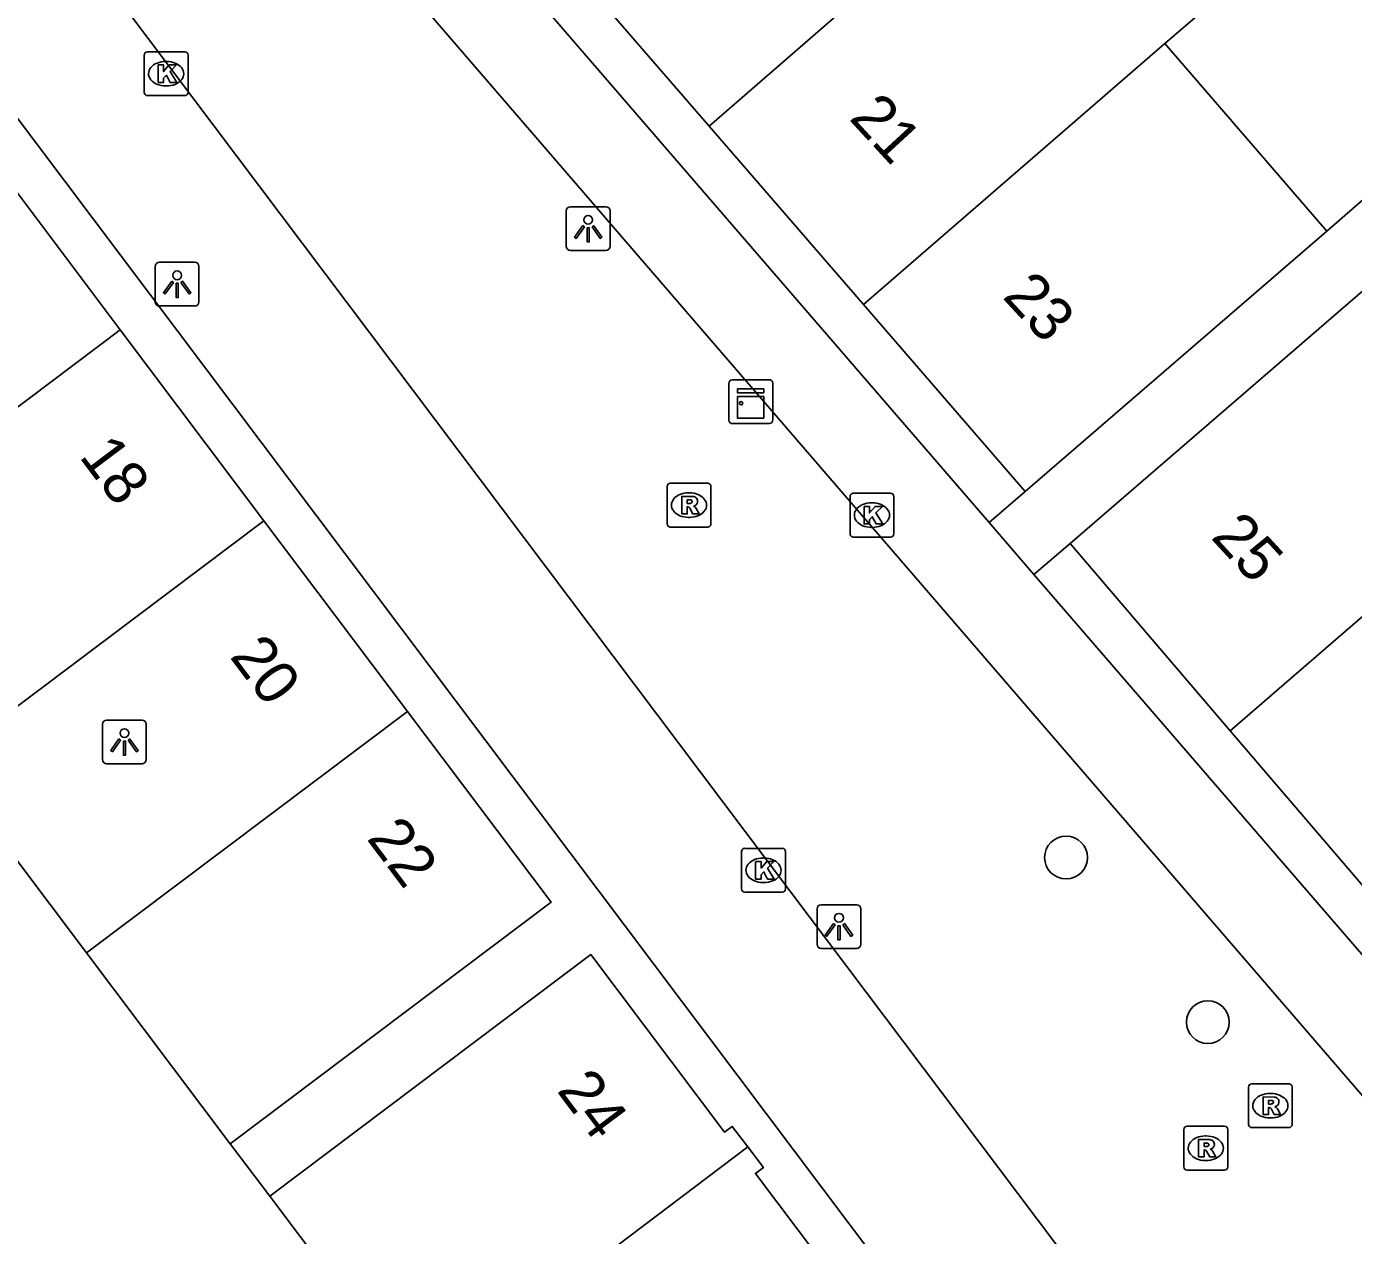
# Model space of a CAD drawing. Extents: x 160379 to 161131, y 383940 to 384849.
# Drawn here: x 160566.8 to 160597.06, y 384650.53 to 384678.11 of the extents above; entities that cross this region are included whole.
import ezdxf

# ---------------------------------------------------------------- set-up
doc = ezdxf.new("R2010")
doc.units = 0
for name, color, linetype in [('IMGEO_Boom', 7, 'Continuous'), ('IMGEO_Erf', 7, 'Continuous'), ('IMGEO_Kast', 7, 'Continuous'), ('IMGEO_Kolk', 7, 'Continuous'), ('IMGEO_Lichtpunt', 7, 'Continuous'), ('IMGEO_Pand', 7, 'Continuous'), ('IMGEO_Pand_nummerreeks', 7, 'Continuous'), ('IMGEO_Rioolput', 7, 'Continuous'), ('IMGEO_Voetgangersgebied_open', 7, 'Continuous'), ('IMGEO_Voetpad_open', 7, 'Continuous')]:
    doc.layers.add(name, color=color, linetype=linetype)

msp = doc.modelspace()

# ---------------------------------------------------------------- linework, layer by layer
at = {"layer": 'IMGEO_Boom'}
for centre in [(160590.505, 384659.153), (160593.739, 384655.399)]:
    msp.add_circle(centre, 0.489, dxfattribs=at)
at = {"layer": 'IMGEO_Erf'}
msp.add_lwpolyline([(160572.348, 384651.43), (160571.441, 384652.625)], dxfattribs=at)
at = {"layer": 'IMGEO_Kast'}
for p, q in [((160582.815, 384669.128), (160582.815, 384669.969)), ((160582.815, 384669.969), (160582.815, 384669.128)), ((160582.89, 384670.053), (160583.731, 384670.053)), ((160583.731, 384670.053), (160582.89, 384670.053)), ((160583.815, 384669.978), (160583.815, 384669.137)), ((160583.815, 384669.137), (160583.815, 384669.978)), ((160583.74, 384669.053), (160582.899, 384669.053)), ((160582.899, 384669.053), (160583.74, 384669.053))]:
    msp.add_line(p, q, dxfattribs=at)
for points in [[(160583.01, 384669.843), (160583.61, 384669.843), (160583.61, 384669.758), (160583.01, 384669.758), (160583.01, 384669.843)], [(160583.01, 384669.668), (160583.61, 384669.668), (160583.61, 384669.179), (160583.01, 384669.179), (160583.01, 384669.668)]]:
    msp.add_lwpolyline(points, dxfattribs=at)
msp.add_circle((160583.094, 384669.517), 0.0377, dxfattribs=at)
for centre, start, end in [((160582.893, 384669.975), 92.4484, 184.2845), ((160582.893, 384669.975), 92.4484, 184.2845), ((160583.737, 384669.975), 2.4484, 94.2845), ((160583.737, 384669.975), 2.4484, 94.2845), ((160582.893, 384669.131), 182.4484, 274.2845), ((160582.893, 384669.131), 182.4484, 274.2845), ((160583.737, 384669.131), 272.4484, 4.2845), ((160583.737, 384669.131), 272.4484, 4.2845)]:
    msp.add_arc(centre, 0.0779, start, end, dxfattribs=at)
at = {"layer": 'IMGEO_Kolk'}
for p, q in [((160569.479, 384676.609), (160569.479, 384677.461)), ((160569.554, 384677.535), (160570.406, 384677.535)), ((160570.48, 384677.461), (160570.48, 384676.609)), ((160569.967, 384677.315), (160569.992, 384677.315)), ((160569.99, 384676.755), (160569.965, 384676.755)), ((160570.406, 384676.535), (160569.554, 384676.535)), ((160585.578, 384666.539), (160585.578, 384667.391)), ((160585.653, 384667.465), (160586.505, 384667.465)), ((160586.579, 384667.391), (160586.579, 384666.539)), ((160586.066, 384667.245), (160586.091, 384667.245)), ((160586.505, 384666.465), (160585.653, 384666.465)), ((160586.089, 384666.685), (160586.064, 384666.685)), ((160583.105, 384658.437), (160583.105, 384659.289)), ((160583.18, 384659.363), (160584.032, 384659.363)), ((160584.106, 384659.289), (160584.106, 384658.437)), ((160583.593, 384659.143), (160583.618, 384659.143)), ((160584.032, 384658.363), (160583.18, 384658.363)), ((160583.616, 384658.583), (160583.591, 384658.583))]:
    msp.add_line(p, q, dxfattribs=at)
for points in [[(160569.479, 384676.609), (160569.479, 384677.461)], [(160569.554, 384677.535), (160570.406, 384677.535)], [(160570.48, 384677.461), (160570.48, 384676.609)], [(160569.8, 384677.235), (160569.923, 384677.235), (160569.923, 384677.084), (160570.053, 384677.235), (160570.217, 384677.235), (160570.071, 384677.084), (160570.224, 384676.835), (160570.072, 384676.835), (160569.987, 384676.999), (160569.923, 384676.932), (160569.923, 384676.835), (160569.8, 384676.835), (160569.8, 384677.235)], [(160570.406, 384676.535), (160569.554, 384676.535)], [(160585.578, 384666.539), (160585.578, 384667.391)], [(160585.653, 384667.465), (160586.505, 384667.465)], [(160586.579, 384667.391), (160586.579, 384666.539)], [(160585.899, 384667.165), (160586.022, 384667.165), (160586.022, 384667.014), (160586.152, 384667.165), (160586.316, 384667.165), (160586.17, 384667.014), (160586.323, 384666.765), (160586.171, 384666.765), (160586.086, 384666.929), (160586.022, 384666.862), (160586.022, 384666.765), (160585.899, 384666.765), (160585.899, 384667.165)], [(160586.505, 384666.465), (160585.653, 384666.465)], [(160583.105, 384658.437), (160583.105, 384659.289)], [(160583.18, 384659.363), (160584.032, 384659.363)], [(160584.106, 384659.289), (160584.106, 384658.437)], [(160583.426, 384659.063), (160583.549, 384659.063), (160583.549, 384658.912), (160583.679, 384659.063), (160583.843, 384659.063), (160583.697, 384658.912), (160583.85, 384658.663), (160583.698, 384658.663), (160583.613, 384658.827), (160583.549, 384658.76), (160583.549, 384658.663), (160583.426, 384658.663), (160583.426, 384659.063)], [(160584.032, 384658.363), (160583.18, 384658.363)]]:
    msp.add_lwpolyline(points, dxfattribs=at)
for centre, start, end in [((160569.556, 384677.459), 91.552, 178.448), ((160569.556, 384677.459), 91.552, 178.448), ((160570.404, 384677.459), 1.552, 88.448), ((160570.404, 384677.459), 1.552, 88.448), ((160569.556, 384676.611), 181.552, 268.448), ((160569.556, 384676.611), 181.552, 268.448), ((160570.404, 384676.611), 271.552, 358.448), ((160570.404, 384676.611), 271.552, 358.448), ((160585.655, 384667.389), 91.552, 178.448), ((160585.655, 384667.389), 91.552, 178.448), ((160586.503, 384667.389), 1.552, 88.448), ((160586.503, 384667.389), 1.552, 88.448), ((160585.655, 384666.541), 181.552, 268.448), ((160585.655, 384666.541), 181.552, 268.448), ((160586.503, 384666.541), 271.552, 358.448), ((160586.503, 384666.541), 271.552, 358.448), ((160583.182, 384659.287), 91.552, 178.448), ((160583.182, 384659.287), 91.552, 178.448), ((160584.03, 384659.287), 1.552, 88.448), ((160584.03, 384659.287), 1.552, 88.448), ((160583.182, 384658.439), 181.552, 268.448), ((160583.182, 384658.439), 181.552, 268.448), ((160584.03, 384658.439), 271.552, 358.448), ((160584.03, 384658.439), 271.552, 358.448)]:
    msp.add_arc(centre, 0.0765, start, end, dxfattribs=at)
for centre, major_axis, ratio, start_param, end_param in [((160569.966, 384677.035), (-0.387, 0.002), 0.722429, 4.712389, 7.853982), ((160569.991, 384677.035), (-0.39, 0.002), 0.717154, 1.570796, 4.712389), ((160586.065, 384666.965), (-0.387, 0.002), 0.722429, 4.712389, 7.853982), ((160586.09, 384666.965), (-0.39, 0.002), 0.717154, 1.570796, 4.712389), ((160583.592, 384658.863), (-0.387, 0.002), 0.722429, 4.712389, 7.853982), ((160583.617, 384658.863), (-0.39, 0.002), 0.717154, 1.570796, 4.712389)]:
    msp.add_ellipse(centre, major_axis=major_axis, ratio=ratio, start_param=start_param, end_param=end_param, dxfattribs=at)
at = {"layer": 'IMGEO_Lichtpunt'}
for p, q in [((160579.108, 384673.905), (160579.108, 384673.098)), ((160579.108, 384673.905), (160579.108, 384673.098)), ((160580.01, 384674), (160579.202, 384674)), ((160580.01, 384674), (160579.202, 384674)), ((160580.104, 384673.098), (160580.104, 384673.905)), ((160580.104, 384673.098), (160580.104, 384673.905)), ((160579.202, 384673.004), (160580.01, 384673.004)), ((160579.202, 384673.004), (160580.01, 384673.004)), ((160569.733, 384672.637), (160569.733, 384671.83)), ((160569.733, 384672.637), (160569.733, 384671.83)), ((160570.635, 384672.732), (160569.827, 384672.732)), ((160570.635, 384672.732), (160569.827, 384672.732)), ((160570.729, 384671.83), (160570.729, 384672.637)), ((160570.729, 384671.83), (160570.729, 384672.637)), ((160569.827, 384671.736), (160570.635, 384671.736)), ((160569.827, 384671.736), (160570.635, 384671.736)), ((160569.431, 384662.289), (160568.623, 384662.289)), ((160569.431, 384662.289), (160568.623, 384662.289)), ((160568.529, 384662.194), (160568.529, 384661.387)), ((160568.529, 384662.194), (160568.529, 384661.387)), ((160569.525, 384661.387), (160569.525, 384662.194)), ((160569.525, 384661.387), (160569.525, 384662.194)), ((160568.623, 384661.293), (160569.431, 384661.293)), ((160568.623, 384661.293), (160569.431, 384661.293)), ((160585.73, 384658.077), (160584.922, 384658.077)), ((160585.73, 384658.077), (160584.922, 384658.077)), ((160584.828, 384657.982), (160584.828, 384657.175)), ((160584.828, 384657.982), (160584.828, 384657.175)), ((160585.824, 384657.175), (160585.824, 384657.982)), ((160585.824, 384657.175), (160585.824, 384657.982)), ((160584.922, 384657.081), (160585.73, 384657.081)), ((160584.922, 384657.081), (160585.73, 384657.081))]:
    msp.add_line(p, q, dxfattribs=at)
for points in [[(160579.482, 384673.569), (160579.521, 384673.541), (160579.333, 384673.279), (160579.295, 384673.306), (160579.482, 384673.569)], [(160579.584, 384673.521), (160579.631, 384673.521), (160579.631, 384673.199), (160579.584, 384673.199), (160579.584, 384673.521)], [(160579.694, 384673.541), (160579.732, 384673.568), (160579.919, 384673.306), (160579.88, 384673.278), (160579.694, 384673.541)], [(160570.107, 384672.301), (160570.146, 384672.273), (160569.958, 384672.011), (160569.92, 384672.038), (160570.107, 384672.301)], [(160570.209, 384672.253), (160570.256, 384672.253), (160570.256, 384671.931), (160570.209, 384671.931), (160570.209, 384672.253)], [(160570.319, 384672.273), (160570.357, 384672.3), (160570.544, 384672.038), (160570.505, 384672.01), (160570.319, 384672.273)], [(160568.903, 384661.858), (160568.942, 384661.83), (160568.754, 384661.568), (160568.716, 384661.595), (160568.903, 384661.858)], [(160569.005, 384661.81), (160569.052, 384661.81), (160569.052, 384661.488), (160569.005, 384661.488), (160569.005, 384661.81)], [(160569.115, 384661.83), (160569.153, 384661.857), (160569.34, 384661.595), (160569.301, 384661.567), (160569.115, 384661.83)], [(160585.202, 384657.646), (160585.241, 384657.618), (160585.053, 384657.356), (160585.015, 384657.383), (160585.202, 384657.646)], [(160585.304, 384657.598), (160585.351, 384657.598), (160585.351, 384657.276), (160585.304, 384657.276), (160585.304, 384657.598)], [(160585.414, 384657.618), (160585.452, 384657.645), (160585.639, 384657.383), (160585.6, 384657.355), (160585.414, 384657.618)]]:
    msp.add_lwpolyline(points, dxfattribs=at)
for centre in [(160579.607, 384673.703), (160570.232, 384672.435), (160569.028, 384661.992), (160585.327, 384657.78)]:
    msp.add_circle(centre, 0.0994, dxfattribs=at)
for centre, start, end in [((160579.202, 384673.905), 90, 180), ((160579.202, 384673.905), 90, 180), ((160580.01, 384673.905), 0, 90), ((160580.01, 384673.905), 0, 90), ((160579.202, 384673.098), 180, 270), ((160579.202, 384673.098), 180, 270), ((160580.01, 384673.098), 270, 0), ((160580.01, 384673.098), 270, 360), ((160569.827, 384672.637), 90, 180), ((160569.827, 384672.637), 90, 180), ((160570.635, 384672.637), 0, 90), ((160570.635, 384672.637), 0, 90), ((160569.827, 384671.83), 180, 270), ((160569.827, 384671.83), 180, 270), ((160570.635, 384671.83), 270, 0), ((160570.635, 384671.83), 270, 360), ((160568.623, 384662.194), 90, 180), ((160568.623, 384662.194), 90, 180), ((160569.431, 384662.194), 0, 90), ((160569.431, 384662.194), 0, 90), ((160568.623, 384661.387), 180, 270), ((160568.623, 384661.387), 180, 270), ((160569.431, 384661.387), 270, 0), ((160569.431, 384661.387), 270, 360), ((160584.922, 384657.982), 90, 180), ((160584.922, 384657.982), 90, 180), ((160585.73, 384657.982), 0, 90), ((160585.73, 384657.982), 0, 90), ((160584.922, 384657.175), 180, 270), ((160584.922, 384657.175), 180, 270), ((160585.73, 384657.175), 270, 0), ((160585.73, 384657.175), 270, 360)]:
    msp.add_arc(centre, 0.0946, start, end, dxfattribs=at)
at = {"layer": 'IMGEO_Pand'}
for points in [[(160592.756, 384677.72), (160594.931, 384679.597), (160591.404, 384683.683), (160589.229, 384681.806)], [(160589.229, 384681.806), (160582.367, 384675.837)], [(160578.806, 384679.955), (160582.367, 384675.837)], [(160585.888, 384671.766), (160592.756, 384677.72)], [(160592.756, 384677.72), (160596.45, 384673.441)], [(160565.66, 384675.542), (160568.935, 384671.19)], [(160582.367, 384675.837), (160585.888, 384671.766)], [(160596.45, 384673.441), (160589.574, 384667.505)], [(160590.599, 384666.32), (160597.497, 384672.274)], [(160585.888, 384671.766), (160589.574, 384667.505)], [(160568.935, 384671.19), (160561.612, 384665.679)], [(160568.935, 384671.19), (160572.21, 384666.838)], [(160594.251, 384662.046), (160601.19, 384668.047)], [(160564.888, 384661.328), (160572.21, 384666.838)], [(160572.21, 384666.838), (160575.485, 384662.485)], [(160594.251, 384662.046), (160590.599, 384666.32)], [(160568.164, 384656.977), (160575.485, 384662.485)], [(160575.485, 384662.485), (160578.76, 384658.133), (160571.441, 384652.625)], [(160597.735, 384657.97), (160594.251, 384662.046)], [(160568.164, 384656.977), (160564.888, 384661.328)], [(160571.441, 384652.625), (160568.164, 384656.977)], [(160572.348, 384651.43), (160579.665, 384656.941), (160582.715, 384652.889), (160582.892, 384653.02), (160583.248, 384652.55)], [(160575.759, 384646.891), (160583.248, 384652.55)], [(160583.248, 384652.55), (160583.603, 384652.079), (160583.422, 384651.949), (160586.32, 384648.095)], [(160575.759, 384646.891), (160572.348, 384651.43)]]:
    msp.add_lwpolyline(points, dxfattribs=at)
at = {"layer": 'IMGEO_Rioolput'}
for p, q in [((160581.48, 384667.693), (160582.332, 384667.693)), ((160581.405, 384666.767), (160581.405, 384667.619)), ((160581.893, 384667.473), (160581.918, 384667.473)), ((160582.406, 384667.619), (160582.406, 384666.767)), ((160581.916, 384666.913), (160581.891, 384666.913)), ((160582.332, 384666.693), (160581.48, 384666.693)), ((160594.664, 384653.066), (160594.664, 384653.918)), ((160594.739, 384653.992), (160595.591, 384653.992)), ((160595.152, 384653.772), (160595.177, 384653.772)), ((160595.665, 384653.918), (160595.665, 384653.066)), ((160595.175, 384653.212), (160595.15, 384653.212)), ((160593.191, 384652.096), (160593.191, 384652.948)), ((160593.266, 384653.022), (160594.118, 384653.022)), ((160594.192, 384652.948), (160594.192, 384652.096)), ((160595.591, 384652.992), (160594.739, 384652.992)), ((160593.679, 384652.802), (160593.704, 384652.802)), ((160593.702, 384652.242), (160593.677, 384652.242)), ((160594.118, 384652.022), (160593.266, 384652.022))]:
    msp.add_line(p, q, dxfattribs=at)
for points in [[(160581.48, 384667.693), (160582.332, 384667.693)], [(160581.405, 384666.767), (160581.405, 384667.619)], [(160581.994, 384667.391), (160581.742, 384667.393), (160581.742, 384666.993)], [(160582.406, 384667.619), (160582.406, 384666.767)], [(160581.742, 384666.993), (160581.866, 384666.993), (160581.866, 384667.155), (160581.877, 384667.155)], [(160581.92, 384667.312), (160581.866, 384667.312), (160581.866, 384667.231)], [(160581.866, 384667.231), (160581.918, 384667.231)], [(160581.924, 384667.126), (160581.995, 384666.993), (160582.135, 384666.993), (160582.07, 384667.119)], [(160582.332, 384666.693), (160581.48, 384666.693)], [(160594.664, 384653.066), (160594.664, 384653.918)], [(160594.739, 384653.992), (160595.591, 384653.992)], [(160595.665, 384653.918), (160595.665, 384653.066)], [(160595.253, 384653.69), (160595.001, 384653.692), (160595.001, 384653.292)], [(160595.001, 384653.292), (160595.125, 384653.292), (160595.125, 384653.454), (160595.136, 384653.454)], [(160595.179, 384653.611), (160595.125, 384653.611), (160595.125, 384653.53)], [(160595.125, 384653.53), (160595.177, 384653.53)], [(160595.183, 384653.425), (160595.254, 384653.292), (160595.394, 384653.292), (160595.329, 384653.418)], [(160593.191, 384652.096), (160593.191, 384652.948)], [(160593.266, 384653.022), (160594.118, 384653.022)], [(160594.192, 384652.948), (160594.192, 384652.096)], [(160595.591, 384652.992), (160594.739, 384652.992)], [(160593.78, 384652.72), (160593.528, 384652.722), (160593.528, 384652.322)], [(160593.706, 384652.641), (160593.652, 384652.641), (160593.652, 384652.56)], [(160593.652, 384652.56), (160593.704, 384652.56)], [(160593.528, 384652.322), (160593.652, 384652.322), (160593.652, 384652.484), (160593.663, 384652.484)], [(160593.71, 384652.455), (160593.781, 384652.322), (160593.921, 384652.322), (160593.856, 384652.448)], [(160594.118, 384652.022), (160593.266, 384652.022)]]:
    msp.add_lwpolyline(points, dxfattribs=at)
for centre, radius, start, end in [((160581.482, 384667.617), 0.0765, 91.552, 178.448), ((160581.482, 384667.617), 0.0765, 91.552, 178.448), ((160582.33, 384667.617), 0.0765, 1.552, 88.448), ((160582.33, 384667.617), 0.0765, 1.552, 88.448), ((160581.993, 384667.281), 0.109, 350.3612, 89.416), ((160581.876, 384667.102), 0.0533, 26.0293, 88.6989), ((160581.902, 384667.42), 0.19, 274.7715, 282.9687), ((160581.926, 384667.216), 0.0964, 77.0061, 93.1865), ((160581.94, 384667.273), 0.0378, 276.6634, 79.6772), ((160581.991, 384667.281), 0.112, 277.5842, 350.9817), ((160581.975, 384667.066), 0.108, 29.5134, 73.7905), ((160581.482, 384666.769), 0.0765, 181.552, 268.448), ((160581.482, 384666.769), 0.0765, 181.552, 268.448), ((160582.33, 384666.769), 0.0765, 271.552, 358.448), ((160582.33, 384666.769), 0.0765, 271.552, 358.448), ((160594.741, 384653.916), 0.0765, 91.552, 178.448), ((160594.741, 384653.916), 0.0765, 91.552, 178.448), ((160595.589, 384653.916), 0.0765, 1.552, 88.448), ((160595.589, 384653.916), 0.0765, 1.552, 88.448), ((160595.135, 384653.401), 0.0533, 26.0293, 88.6989), ((160595.161, 384653.719), 0.19, 274.7715, 282.9687), ((160595.185, 384653.515), 0.0964, 77.0061, 93.1865), ((160595.199, 384653.572), 0.0378, 276.6634, 79.6772), ((160595.252, 384653.58), 0.109, 350.3612, 89.416), ((160595.25, 384653.58), 0.112, 277.5842, 350.9817), ((160595.234, 384653.365), 0.108, 29.5134, 73.7905), ((160593.268, 384652.946), 0.0765, 91.552, 178.448), ((160593.268, 384652.946), 0.0765, 91.552, 178.448), ((160594.116, 384652.946), 0.0765, 1.552, 88.448), ((160594.116, 384652.946), 0.0765, 1.552, 88.448), ((160594.741, 384653.068), 0.0765, 181.552, 268.448), ((160594.741, 384653.068), 0.0765, 181.552, 268.448), ((160595.589, 384653.068), 0.0765, 271.552, 358.448), ((160595.589, 384653.068), 0.0765, 271.552, 358.448), ((160593.688, 384652.749), 0.19, 274.7715, 282.9687), ((160593.712, 384652.545), 0.0964, 77.0061, 93.1865), ((160593.726, 384652.602), 0.0378, 276.6634, 79.6772), ((160593.779, 384652.61), 0.109, 350.3612, 89.416), ((160593.777, 384652.61), 0.112, 277.5842, 350.9817), ((160593.662, 384652.431), 0.0533, 26.0293, 88.6989), ((160593.761, 384652.395), 0.108, 29.5134, 73.7905), ((160593.268, 384652.098), 0.0765, 181.552, 268.448), ((160593.268, 384652.098), 0.0765, 181.552, 268.448), ((160594.116, 384652.098), 0.0765, 271.552, 358.448), ((160594.116, 384652.098), 0.0765, 271.552, 358.448)]:
    msp.add_arc(centre, radius, start, end, dxfattribs=at)
for centre, major_axis, ratio, start_param, end_param in [((160581.892, 384667.193), (-0.387, 0.002), 0.722429, 4.712389, 7.853982), ((160581.917, 384667.193), (-0.39, 0.002), 0.717154, 1.570796, 4.712389), ((160595.151, 384653.492), (-0.387, 0.002), 0.722429, 4.712389, 7.853982), ((160595.176, 384653.492), (-0.39, 0.002), 0.717154, 1.570796, 4.712389), ((160593.678, 384652.522), (-0.387, 0.002), 0.722429, 4.712389, 7.853982), ((160593.703, 384652.522), (-0.39, 0.002), 0.717154, 1.570796, 4.712389)]:
    msp.add_ellipse(centre, major_axis=major_axis, ratio=ratio, start_param=start_param, end_param=end_param, dxfattribs=at)
at = {"layer": 'IMGEO_Voetgangersgebied_open'}
for points in [[(160588.75, 384666.794), (160562.379, 384697.339), (160558.529, 384730.702)], [(160531.839, 384722.221), (160603.494, 384626.95), (160604.071, 384626.182), (160600.544, 384623.533)], [(160559.369, 384705.242), (160560.394, 384696.477), (160579.65, 384674.149), (160588.127, 384664.318), (160601.036, 384649.348), (160616.046, 384639.404)], [(160596.343, 384642.27), (160584.207, 384658.391), (160549.861, 384704.03)], [(160654.648, 384616.35), (160602.352, 384651.039), (160589.774, 384665.608)]]:
    msp.add_lwpolyline(points, dxfattribs=at)
at = {"layer": 'IMGEO_Voetpad_open'}
for points in [[(160601.611, 384677.926), (160596.45, 384673.441)], [(160589.574, 384667.505), (160588.75, 384666.794)], [(160589.774, 384665.608), (160588.75, 384666.794)], [(160590.599, 384666.32), (160589.774, 384665.608)]]:
    msp.add_lwpolyline(points, dxfattribs=at)

# ---------------------------------------------------------------- texts
at = {"layer": 'IMGEO_Pand_nummerreeks'}
for s, rotation, p in [('21', 312.645, (160585.536, 384676.005)), ('23', 312.6435, (160589.034, 384671.936)), ('18', 306.9613, (160567.979, 384668.301)), ('25', 312.592, (160593.788, 384666.45)), ('20', 306.9613, (160571.413, 384663.738)), ('22', 306.9613, (160574.538, 384659.585)), ('24', 306.967, (160578.874, 384653.834))]:
    msp.add_text(s, height=1, rotation=rotation, dxfattribs=at).set_placement(p)

doc.saveas('drawing.dxf')
